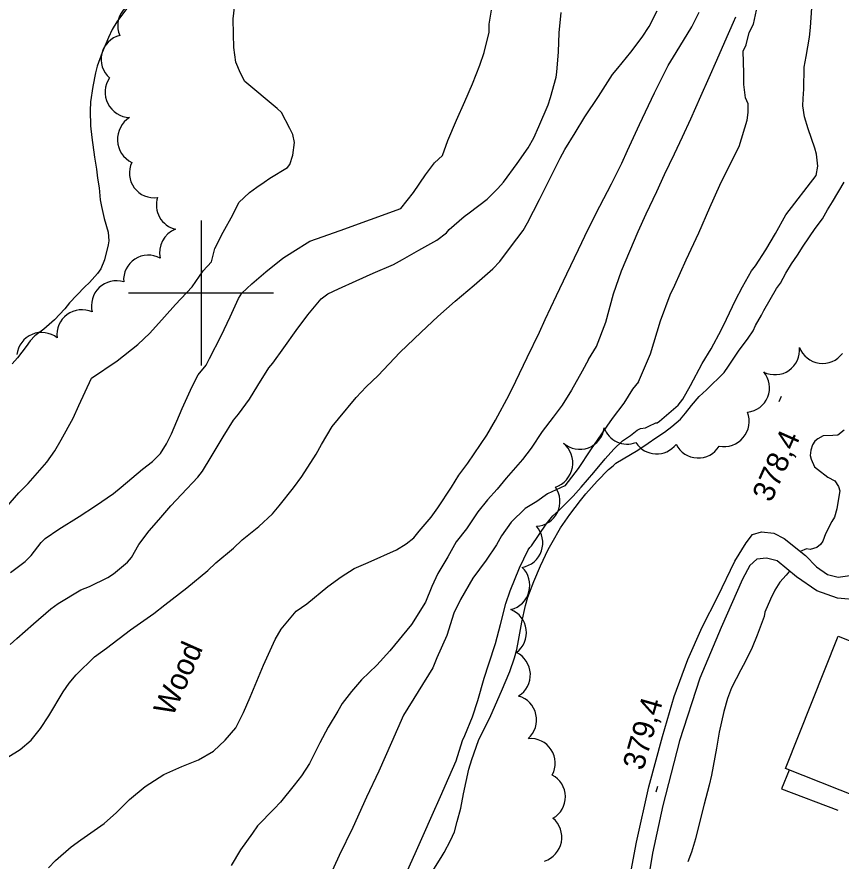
# Model space of a CAD drawing. Extents: x 287698 to 290158, y 5234163 to 5237182.
# Drawn here: x 288774.6 to 288888.3, y 5234921.6 to 5235038.1 of the extents above; entities that cross this region are included whole.
import ezdxf

# ---------------------------------------------------------------- set-up
doc = ezdxf.new("R2010")
doc.units = 0
for name, color, linetype in [('Niveau 1', 7, 'Continuous'), ('Niveau 19', 7, 'Continuous'), ('Niveau 2', 7, 'Continuous'), ('Niveau 3', 7, 'Continuous'), ('Niveau 31', 7, 'Continuous'), ('Niveau 37', 7, 'Continuous'), ('Niveau 4', 7, 'Continuous'), ('Niveau 44', 7, 'Continuous'), ('Niveau 61', 7, 'Continuous')]:
    doc.layers.add(name, color=color, linetype=linetype)

msp = doc.modelspace()

# ---------------------------------------------------------------- linework, layer by layer
at = {"layer": 'Niveau 1'}
for points in [[(288821.13, 5234961.96), (288823.09, 5234962.82), (288826.99, 5234964.56), (288828.32, 5234965.38), (288829.35, 5234966.22), (288830.12, 5234967.11), (288831.76, 5234969.05), (288832.69, 5234970.37), (288834.59, 5234973.2), (288835.57, 5234974.85), (288836.84, 5234976.51), (288839.44, 5234980.39), (288840.65, 5234982.43), (288842.53, 5234985.93), (288843.47, 5234987.84), (288845.02, 5234991.09), (288846.71, 5234994.57), (288847.49, 5234996.34), (288849.07, 5234999.63), (288850.48, 5235002.62), (288852.11, 5235006.01), (288853.43, 5235008.82), (288855.06, 5235012), (288856.63, 5235015.08), (288858.06, 5235017.9), (288858.84, 5235019.66), (288860.5, 5235023.27), (288862.59, 5235027.61), (288864.46, 5235031.41), (288865.57, 5235033.21), (288867.74, 5235036.71), (288868.75, 5235038.74)], [(288778.95, 5234920.67), (288779.93, 5234921.69), (288782.06, 5234923.54), (288783.4, 5234924.52), (288786.64, 5234926.8), (288788.34, 5234928.31), (288790.11, 5234930.11), (288792.31, 5234931.9), (288794.89, 5234933.55), (288797.35, 5234934.67), (288799.65, 5234935.57), (288801.71, 5234936.76), (288803.34, 5234938.28), (288804.79, 5234939.99), (288805.85, 5234942.1), (288806.78, 5234944.2), (288808.64, 5234948.63), (288810.24, 5234952.19), (288811.08, 5234953.62), (288813.15, 5234956.09), (288814.6, 5234957.12), (288817.51, 5234959.5), (288819.33, 5234960.84), (288821.13, 5234961.96)]]:
    msp.add_lwpolyline(points, dxfattribs=at)
at = {"layer": 'Niveau 19'}
for points in [[(288857.79, 5234911.98), (288860.11, 5234924.2), (288861.82, 5234931.84), (288863.7, 5234938.8), (288865.32, 5234944.29), (288867.19, 5234949.42), (288869.18, 5234953.86), (288871.34, 5234958.09), (288873.69, 5234962.98), (288875.25, 5234965.5), (288876.13, 5234966.67), (288877.37, 5234967.02), (288879.06, 5234966.84), (288880.46, 5234966.13), (288883.41, 5234963.76), (288884.96, 5234962.19), (288886.48, 5234961.15), (288887.92, 5234960.79), (288891.09, 5234961.23)], [(288890.9, 5234957.61), (288887.82, 5234957.88), (288885.01, 5234958.89), (288882.18, 5234960.81), (288879.51, 5234963.03), (288878.03, 5234963.41), (288876.7, 5234963.26), (288875.73, 5234962.37), (288874.73, 5234960.48), (288871.77, 5234953.85), (288868.85, 5234946.83), (288866.03, 5234938.19), (288863.72, 5234929.27), (288862.3, 5234922.68), (288861.25, 5234916.18)]]:
    msp.add_lwpolyline(points, dxfattribs=at)
at = {"layer": 'Niveau 2'}
for points in [[(288772.48, 5234969.68), (288774.86, 5234972.4), (288776.15, 5234973.71), (288778.7, 5234976.67), (288779.85, 5234978.2), (288780.69, 5234979.75), (288782.34, 5234982.73), (288783.13, 5234984.45), (288784.89, 5234988.22), (288788.45, 5234990.62), (288791.3, 5234992.88), (288792.96, 5234994.44), (288794.96, 5234996.69), (288796.46, 5234998.42), (288798.79, 5235000.84), (288800.28, 5235003.07), (288801.45, 5235004.29), (288801.92, 5235006.16), (288803.07, 5235008.39), (288804.38, 5235010.8), (288805.2, 5235012.51), (288806.7, 5235013.89), (288807.71, 5235014.59), (288808.72, 5235015.29), (288809.5, 5235015.85), (288811.94, 5235017.31), (288812.26, 5235017.71), (288812.66, 5235019.04), (288812.9, 5235020.78), (288812.69, 5235021.88), (288812.27, 5235022.72), (288811.1, 5235024.91), (288810.5, 5235025.46), (288806.04, 5235029.19), (288805.43, 5235030.35), (288804.82, 5235031.86), (288804.54, 5235033.86), (288804.5, 5235035.72), (288804.46, 5235037.83), (288804.77, 5235040.65)], [(288771.61, 5234934.86), (288775.06, 5234936.99), (288776.57, 5234938.27), (288777.84, 5234939.88), (288779.01, 5234941.62), (288780.98, 5234944.94), (288781.81, 5234946.17), (288782.78, 5234947.31), (288785.32, 5234949.8), (288786.94, 5234950.97), (288790.25, 5234953.5), (288793.47, 5234955.75), (288795, 5234956.96), (288798.04, 5234959.3), (288800.92, 5234961.7), (288802.05, 5234962.77), (288804.48, 5234964.77), (288805.69, 5234965.91), (288807.99, 5234967.75), (288809.86, 5234969.5), (288810.79, 5234970.63), (288812.76, 5234973.1), (288813.9, 5234974.69), (288815.88, 5234977.75), (288816.63, 5234979.11), (288818.09, 5234981.55), (288818.97, 5234982.63), (288821.43, 5234985.57), (288822.77, 5234987.04), (288824.44, 5234988.63), (288827.42, 5234991.77), (288830.4, 5234994.58), (288832.67, 5234996.75), (288835.09, 5234998.89), (288837.7, 5235001.1), (288840.28, 5235003.34), (288841.26, 5235004.33), (288842.73, 5235006.32), (288844.46, 5235008.63), (288845.08, 5235009.68), (288846.72, 5235012.91), (288848.32, 5235016.1), (288849.55, 5235018.61), (288850.23, 5235019.78), (288851.64, 5235022.12), (288852.95, 5235024.32), (288854.85, 5235027.13), (288856.8, 5235030.13), (288857.52, 5235031.04), (288859.32, 5235033.23), (288860.88, 5235035.31), (288861.83, 5235036.77), (288862.94, 5235038.92)], [(288773.65, 5234951.49), (288774.6, 5234952.33), (288776.86, 5234954.34), (288779.27, 5234956.39), (288780.31, 5234957.16), (288783.42, 5234959.02), (288784.6, 5234959.5), (288787.13, 5234960.74), (288787.91, 5234961.24), (288789.84, 5234962.84), (288790.39, 5234963.51), (288791.42, 5234965.28), (288792.85, 5234967.17), (288794.17, 5234968.67), (288795.84, 5234970.63), (288797.33, 5234972.2), (288799.57, 5234974.57), (288800.22, 5234975.42), (288801.41, 5234977.4), (288803.05, 5234980.13), (288804.48, 5234982.43), (288805.19, 5234983.27), (288806.71, 5234985.36), (288807.84, 5234987.23), (288809.38, 5234989.66), (288809.92, 5234990.3), (288811.45, 5234992.42), (288813.15, 5234994.84), (288814.75, 5234996.99), (288816.59, 5234999.17), (288817.49, 5234999.86), (288818.97, 5235000.59), (288821.39, 5235001.66), (288823.78, 5235002.74), (288826.57, 5235003.93), (288827.81, 5235004.6), (288830.07, 5235005.9), (288832.54, 5235007.3), (288833.9, 5235008.29), (288834.25, 5235008.74), (288836.3, 5235010.57), (288837.02, 5235011.06), (288839.47, 5235012.97), (288840.98, 5235014.4), (288841.74, 5235015.3), (288843.62, 5235017.89), (288845.13, 5235020.05), (288845.93, 5235021.43), (288846.61, 5235022.98), (288847.9, 5235025.96), (288848.23, 5235027), (288849.01, 5235029.77), (288849.1, 5235030.48), (288849.34, 5235033.3), (288849.42, 5235035.9), (288849.7, 5235038.73)], [(288833.32, 5235018.97), (288834.08, 5235021.06), (288835.25, 5235023.84), (288836.43, 5235026.44), (288837.46, 5235028.86), (288838.48, 5235031.46), (288839.07, 5235033.21), (288839.77, 5235036.01), (288839.77, 5235037.1), (288840.07, 5235039.05)], [(288860.38, 5234987.74), (288862.02, 5234991.61), (288863.43, 5234996.16), (288864.76, 5234999.75), (288865.37, 5235001.08), (288866.96, 5235004.59), (288868.7, 5235008.31), (288870.22, 5235011.78), (288871.61, 5235014.88), (288873.02, 5235017.78), (288874.28, 5235020.2), (288875.36, 5235023.87), (288875.51, 5235024.9), (288875.49, 5235026.09), (288875.13, 5235026.93), (288874.92, 5235028.79), (288874.9, 5235030.32), (288874.87, 5235031.85), (288874.84, 5235033.38), (288875.25, 5235034.26), (288875.65, 5235035.97), (288876.24, 5235037.11), (288876.65, 5235039.02)], [(288883.21, 5235028.14), (288883.26, 5235031.18), (288883.52, 5235032.64), (288883.99, 5235035.32), (288884.1, 5235036.62), (288884.29, 5235039.35)], [(288853.49, 5234990.84), (288854.59, 5234992.62), (288855.89, 5234995.95), (288856.92, 5234999.87), (288858.02, 5235003.06), (288859.18, 5235005.76), (288860.35, 5235008.47), (288861.43, 5235010.94), (288862.89, 5235014.01), (288863.98, 5235016.36), (288865.34, 5235019.22), (288866.45, 5235021.54), (288867.58, 5235024.03), (288868.96, 5235027.16), (288870.13, 5235029.76), (288871.19, 5235032.15), (288872.29, 5235034.64), (288873.5, 5235037.37), (288873.83, 5235038.12)], [(288880.71, 5235010.8), (288884.89, 5235016.21), (288885.11, 5235017.5), (288884.95, 5235019.14), (288884.71, 5235020), (288883.77, 5235022.65), (288883.3, 5235024.3), (288883.07, 5235025.84), (288883.11, 5235026.85), (288883.21, 5235028.14)], [(288819.19, 5235008.63), (288827.59, 5235011.67), (288829.33, 5235013.89), (288830.96, 5235016.31), (288832.24, 5235017.94), (288833.32, 5235018.97)], [(288877.68, 5234997.58), (288879.44, 5235000.62), (288879.97, 5235001.34), (288880.7, 5235002.72), (288881.48, 5235004.02), (288882.32, 5235005.21), (288883.08, 5235006.44), (288884.75, 5235008.89), (288885.78, 5235010.25), (288886.45, 5235011.47), (288887.15, 5235012.59), (288888.75, 5235015.31)], [(288862.93, 5234982.06), (288863.26, 5234982.3), (288865.83, 5234984.52), (288866.51, 5234985.35), (288867.54, 5234987.25), (288869.15, 5234990.28), (288870.39, 5234992.3), (288871.83, 5234994.94), (288872.5, 5234996.37), (288873.75, 5234998.99), (288874.73, 5235000.85), (288875.99, 5235003.06), (288876.51, 5235003.74), (288877.95, 5235005.96), (288879.3, 5235008.23), (288880.71, 5235010.8)], [(288773.7, 5234961.42), (288775.71, 5234962.92), (288776.54, 5234963.79), (288777.93, 5234965.58), (288778.5, 5234966.12), (288780.36, 5234967.4), (288783.17, 5234969.15), (288785.42, 5234970.61), (288787.93, 5234972.33), (288788.98, 5234973.21), (288791.92, 5234975.69), (288793.31, 5234976.76), (288794.41, 5234977.85), (288795.25, 5234979.18), (288795.93, 5234980.57), (288797.4, 5234984.06), (288798.77, 5234987.1), (288799.63, 5234988.7), (288800.69, 5234990.03), (288801.19, 5234990.94), (288802.77, 5234994.1), (288804.04, 5234996.71), (288805.18, 5234999.23), (288805.64, 5234999.97), (288807.02, 5235001.24), (288808.95, 5235002.93), (288811.28, 5235004.8), (288812.65, 5235005.69), (288815.04, 5235007.13), (288815.95, 5235007.48), (288819.19, 5235008.63)], [(288857.26, 5234976.5), (288860.29, 5234978.29), (288861.72, 5234979.25), (288862.76, 5234980), (288863.96, 5234980.79), (288864.99, 5234981.58), (288866.17, 5234982.59), (288866.86, 5234983.41), (288867.68, 5234984.48), (288868.77, 5234985.73), (288869.76, 5234986.63), (288872.19, 5234989.02), (288872.79, 5234989.89), (288874.17, 5234991.95), (288875.51, 5234993.78), (288876.19, 5234994.78), (288876.53, 5234995.51), (288877.34, 5234996.93), (288877.68, 5234997.58)], [(288853.49, 5234990.84), (288852.59, 5234989.23), (288851.13, 5234986.57), (288849.82, 5234984.51), (288848.59, 5234982.86), (288847.08, 5234980.86), (288845.58, 5234978.6), (288844.35, 5234977.04), (288842.11, 5234974.46), (288840.86, 5234972.91), (288839.53, 5234971.44), (288838.2, 5234969.79), (288836.63, 5234967.47), (288835.22, 5234965.67), (288834.07, 5234963.6), (288832.67, 5234961.29), (288831.85, 5234959.49), (288830.96, 5234957.35), (288829.06, 5234954.25), (288826.08, 5234950.61), (288824.25, 5234948.65), (288822.17, 5234946.59), (288820.76, 5234945.01), (288819.48, 5234943.32), (288818.86, 5234942.27), (288817.54, 5234940.08), (288816.39, 5234937.93), (288814.96, 5234935.07), (288813.86, 5234933.36), (288812.86, 5234932.08), (288810.98, 5234929.73), (288810.1, 5234928.8), (288807.8, 5234926.45), (288807.12, 5234925.46), (288805.44, 5234923.13), (288804.15, 5234921)], [(288860.38, 5234987.74), (288859.55, 5234986.72), (288858.33, 5234984.79), (288856.74, 5234982.69), (288855.25, 5234980.58), (288853.75, 5234978.33), (288852.06, 5234975.77), (288850.19, 5234973.39), (288847.84, 5234972.28), (288846.33, 5234971.23), (288844.74, 5234970.26), (288842.82, 5234968.36), (288841.49, 5234966.47), (288840.76, 5234965.26), (288839.35, 5234963.11), (288837.52, 5234960.62), (288835.8, 5234957.69), (288834.9, 5234955.81), (288833.94, 5234952.74), (288832.55, 5234949.65), (288831.98, 5234948.28), (288827.95, 5234941.75), (288826.28, 5234937.94), (288824.55, 5234934.02), (288822.86, 5234930.4), (288820.94, 5234926.25), (288819.07, 5234922.36), (288817.08, 5234918.06)], [(288845.62, 5234965.08), (288847.65, 5234968.08), (288848.57, 5234969.24), (288849.39, 5234969.99), (288851.36, 5234971.95), (288852.46, 5234973.22), (288854.21, 5234975.23), (288855.78, 5234977.1), (288856.97, 5234978.44), (288858.19, 5234979.58), (288859.25, 5234980.31), (288860.18, 5234981.06), (288860.66, 5234981.28), (288861.33, 5234981.38), (288861.82, 5234981.62), (288862.77, 5234982.06), (288862.93, 5234982.06)], [(288885.88, 5234980.27), (288885.12, 5234979.86), (288884.71, 5234979.53), (288884.37, 5234979.06), (288884.16, 5234978.32), (288884.08, 5234977.57), (288884.2, 5234977.08), (288884.68, 5234976.02), (288885.07, 5234975.67), (288886.5, 5234974.58), (288887.47, 5234974.06), (288888, 5234973.28), (288888.16, 5234972.68), (288888.09, 5234972.17), (288887.74, 5234970.22), (288887.42, 5234969.06), (288887.07, 5234968.45), (288886.18, 5234966.74), (288885.82, 5234965.76), (288885.49, 5234965.29), (288884.99, 5234964.87), (288884.09, 5234964.61), (288883.54, 5234964.68), (288882.69, 5234964.34)], [(288888.78, 5234981.06), (288887.87, 5234980.37), (288887.18, 5234980.35), (288885.88, 5234980.27)], [(288832, 5234920.25), (288833.27, 5234922.32), (288833.55, 5234922.76), (288834.43, 5234924.43), (288834.97, 5234925.64), (288835.34, 5234927.07), (288835.87, 5234928.91), (288836.24, 5234930.87), (288836.94, 5234934.3), (288837.36, 5234935.63), (288838.31, 5234938.25), (288838.86, 5234939.39), (288839.87, 5234941.36), (288840.66, 5234943.15), (288841.46, 5234945.06), (288842.62, 5234947.74), (288843.28, 5234949.64), (288843.57, 5234950.8), (288843.81, 5234952.06), (288844.26, 5234954.58), (288844.76, 5234956.89), (288845.11, 5234958.03), (288845.93, 5234960.16), (288846.86, 5234962.33), (288847.89, 5234964.58), (288848.45, 5234965.58), (288849.63, 5234967.57), (288850.89, 5234969.42), (288852.35, 5234971.37), (288853.13, 5234972.29), (288854.67, 5234974.05), (288856.23, 5234975.62), (288856.89, 5234976.14), (288857.26, 5234976.5)], [(288834.21, 5234933.15), (288835.22, 5234935.44), (288836.07, 5234938.22), (288836.39, 5234938.94), (288837.46, 5234941.51), (288838.19, 5234943.74), (288839.08, 5234946.82), (288839.73, 5234948.8), (288840.64, 5234951.64), (288841.32, 5234954.26), (288842.09, 5234957.15), (288842.67, 5234958.9), (288843.95, 5234962.07), (288845.13, 5234964.54), (288845.4, 5234964.86), (288845.62, 5234965.08)], [(288881.22, 5234961.61), (288880.77, 5234961.05), (288879.86, 5234960.07), (288879.17, 5234959), (288878.58, 5234957.74), (288877.81, 5234955.93), (288877.71, 5234955.34)], [(288877.71, 5234955.34), (288876.75, 5234952.78), (288876.04, 5234951.06), (288875.14, 5234949.19), (288874.48, 5234947.98), (288873.19, 5234945.51), (288872.67, 5234944.02), (288872.17, 5234942.22), (288871.5, 5234939.39), (288871.12, 5234937.2), (288870.46, 5234933.44), (288870.13, 5234932.06), (288869.45, 5234929.46), (288868.8, 5234926.93), (288868.26, 5234924.65), (288867.71, 5234922.82), (288867.19, 5234921.49)], [(288828.48, 5234920.28), (288829.55, 5234922.64), (288830.68, 5234925.13), (288831.92, 5234927.94), (288833.04, 5234930.49), (288834.21, 5234933.15)]]:
    msp.add_lwpolyline(points, dxfattribs=at)
at = {"layer": 'Niveau 3'}
for p, q in [((288879.77, 5234985.02), (288880.09, 5234985.75)), ((288862.82, 5234931.16), (288863.04, 5234931.92))]:
    msp.add_line(p, q, dxfattribs=at)
at = {"layer": 'Niveau 31'}
msp.add_lwpolyline([(288887.92, 5234952.65), (288910.3, 5234943.77), (288903.05, 5234925.48), (288880.66, 5234934.36)], close=True, dxfattribs=at)
at = {"layer": 'Niveau 37'}
msp.add_lwpolyline([(288881.17, 5234934.16), (288880.11, 5234931.58), (288887.87, 5234928.62)], dxfattribs=at)
at = {"layer": 'Niveau 4'}
msp.add_lwpolyline([(288789.84, 5235039.42), (288788.37, 5235037.4), (288787.73, 5235036.36), (288787.24, 5235035.27), (288786.37, 5235033.21), (288785.69, 5235031.32), (288785.44, 5235030.38), (288785.09, 5235028.5), (288784.74, 5235026.39), (288784.72, 5235025.13), (288784.75, 5235023.09), (288784.94, 5235021.45), (288785.28, 5235018.76), (288785.59, 5235017.08), (288785.7, 5235015.86), (288785.95, 5235014.49), (288786.07, 5235012.87), (288786.25, 5235011.94), (288786.63, 5235010.29), (288787.19, 5235008.37), (288787.27, 5235007.21), (288787.17, 5235006.64), (288786.68, 5235004.58), (288786.16, 5235003.35), (288785.72, 5235002.7), (288784.62, 5235001.43), (288783.94, 5235000.79), (288781.86, 5234998.66), (288781.2, 5234997.82), (288779.8, 5234996.31), (288778.33, 5234995), (288777.05, 5234994.07), (288776.42, 5234993.41), (288775.88, 5234992.61), (288774.67, 5234991.04), (288773.93, 5234990.21)], dxfattribs=at)
at = {"layer": 'Niveau 44'}
for centre, radius, start, end in [((288791.91, 5235036.89), 3.41, 79.7836, 203.2584), ((288789.63, 5235032.24), 3.41, 104.4909, 228.1765), ((288790.28, 5235027.73), 3.52, 145.9459, 267.9332), ((288793.53, 5235016.56), 3.42, 154.9827, 278.1091), ((288797.25, 5235012.12), 3.41, 161.8903, 257.0131), ((288797.69, 5235005.6), 3.41, 110.6129, 193.3067), ((288792.73, 5235001.82), 3.41, 61.339, 184.7726), ((288788.32, 5234998.25), 3.44, 72.8527, 194.721), ((288843.73, 5234965.51), 3.43, 280.1475, 41.8947), ((288841.93, 5234959.65), 3.45, 284.1035, 45.8866)]:
    msp.add_arc(centre, radius, start, end, dxfattribs=at)
for centre, major_axis, ratio, start_param, end_param in [((288792.02, 5235021.19), (-3.55, -0.16), 0.999995, 5.222684, 7.346092), ((288783.56, 5234994.25), (-2.04, 2.77), 0.999978, 5.219665, 7.347692), ((288778.01, 5234991.11), (-1.32, 3.18), 0.999994, 5.22029, 7.350568), ((288879.21, 5234992.12), (1.42, -3.09), 0.999757, 5.380922, 7.534559), ((288885.78, 5234993.68), (3.37, -0.47), 0.999984, 3.636088, 5.78869), ((288875.05, 5234986.92), (3.01, -1.59), 0.998816, 5.307709, 7.463228), ((288872.15, 5234982.29), (2.69, -2.24), 0.999866, 5.222497, 7.342739), ((288852.26, 5234981.83), (3.15, -1.3), 0.999892, 4.385585, 6.537921), ((288858.82, 5234982.54), (-0.34, -3.38), 0.999496, 5.161573, 6.745039), ((288847.78, 5234976.54), (3.09, -1.71), 0.999964, 5.544902, 7.672815), ((288862.88, 5234981.19), (-0.23, -3.4), 0.996753, 5.352052, 7.261212), ((288868.61, 5234980.63), (-0.15, -3.4), 0.999859, 5.219054, 7.34564), ((288846.11, 5234971.23), (3.08, -1.5), 0.999994, 5.216053, 7.346484), ((288841.5, 5234953.13), (3.39, 0.46), 0.998744, 5.215117, 7.341787), ((288842.02, 5234947.3), (3.43, 0.18), 0.999446, 5.217312, 7.343758), ((288842.91, 5234941.1), (3.4, 0.09), 0.999825, 5.398991, 7.55411), ((288845.49, 5234935.1), (2.55, 2.25), 0.999885, 5.063967, 7.220034), ((288846.86, 5234930.46), (3.42, 0.06), 0.999994, 5.219572, 7.342712), ((288846.35, 5234924.87), (-2.62, 2.24), 0.999984, 2.595392, 4.718528)]:
    msp.add_ellipse(centre, major_axis=major_axis, ratio=ratio, start_param=start_param, end_param=end_param, dxfattribs=at)
at = {"layer": 'Niveau 61'}
for points in [[(288800, 5235010), (288800, 5235000), (288800, 5234990)], [(288790, 5235000), (288800, 5235000), (288810, 5235000)]]:
    msp.add_lwpolyline(points, dxfattribs=at)

# ---------------------------------------------------------------- texts
at = {"layer": 'Niveau 3'}
for s, rotation, p in [('378,4', 66.1217, (288878.69, 5234970.98)), ('379,4', 74.0941, (288861.01, 5234933.98))]:
    msp.add_text(s, height=3, rotation=rotation, dxfattribs=at).set_placement(p)
at = {"layer": 'Niveau 44'}
msp.add_text('Wood', height=3, rotation=66.1212, dxfattribs=at).set_placement((288796.08, 5234941.4))

doc.saveas('drawing.dxf')
